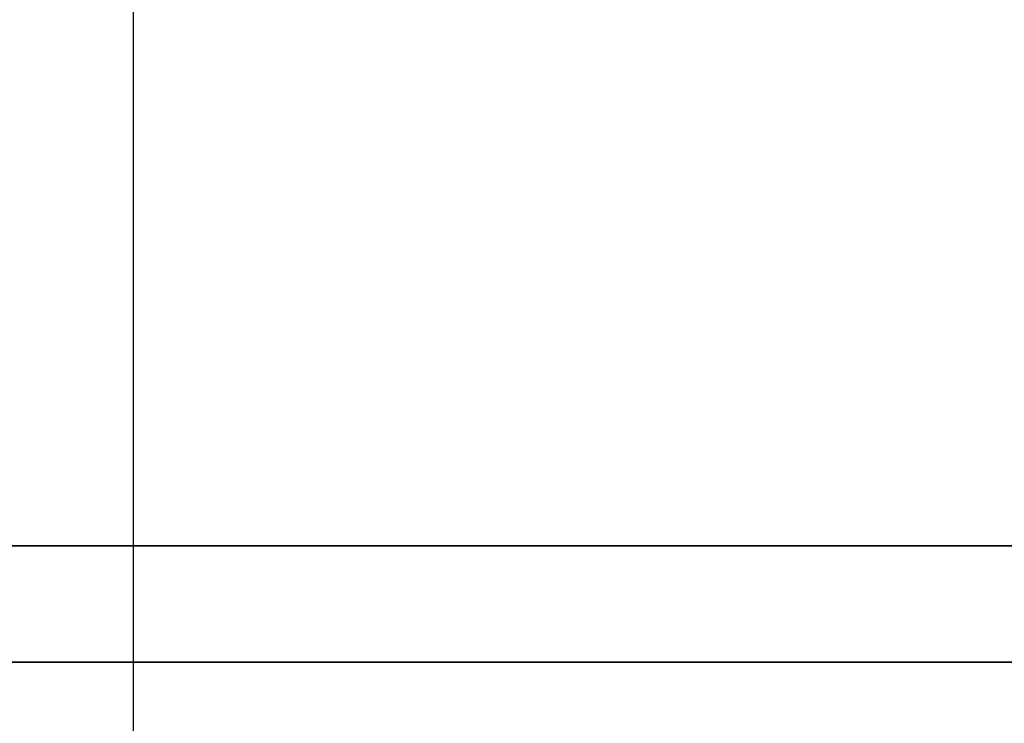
# Model space of a CAD drawing. Header units: millimetres. Extents: x -1108 to 3135, y -1596 to 860.
# Tile 260 of 649: x -799.91 to -797.97, y -219.64 to -218.26. Entities that reach past the tile are written whole.
import ezdxf

# ---------------------------------------------------------------- set-up
doc = ezdxf.new("R2010")
doc.units = ezdxf.units.MM
doc.layers.get('0').update_dxf_attribs({"linetype": 'CONTINUOUS'})
doc.layers.add('DIM', color=4, linetype='CONTINUOUS')
doc.layers.add('layer 1', color=7, linetype='CONTINUOUS')

# ---------------------------------------------------------------- blocks, each defined once
blk = doc.blocks.new('TBI MOTION logo(完整正式版)')
at = {"layer": 'layer 1', "color": 22, "lineweight": 35}
blk.add_open_spline([(75.90875, -9.47875), (75.90875, -9.47875), (75.90875, -12.28625), (75.90875, -12.28625), (75.90875, -12.28625), (75.90875, -12.28625), (75.90875, -12.47875), (75.90875, -12.47875), (75.90875, -12.47875), (75.90875, -12.47875), (75.71625, -12.47875), (75.71625, -12.47875), (75.71625, -12.47875), (75.71625, -12.47875), (-88.32875, -12.47875), (-88.32875, -12.47875), (-88.32875, -12.47875), (-88.32875, -12.47875), (-88.32875, -13.29375), (-88.32875, -13.29375), (-88.32875, -13.29375), (-88.32875, -13.29375), (82.89125, -13.29375), (82.89125, -13.29375), (82.89125, -13.29375), (82.89125, -13.29375), (75.90875, -9.47875), (75.90875, -9.47875)], degree=3, knots=[0, 0, 0, 0, 0.1428571, 0.1428571, 0.1428571, 0.1428572, 0.2857143, 0.2857143, 0.2857143, 0.2857143, 0.4285714, 0.4285714, 0.4285714, 0.4285714, 0.5714286, 0.5714286, 0.5714286, 0.5714286, 0.7142857, 0.7142857, 0.7142857, 0.7142857, 0.8571429, 0.8571429, 0.8571429, 0.8571429, 1, 1, 1, 1], dxfattribs=at)

msp = doc.modelspace()

# ---------------------------------------------------------------- linework, layer by layer
at = {"ltscale": 0.2}
msp.add_line((-799.6844, -243.7514), (-799.6844, -218.0015), dxfattribs=at)

# ---------------------------------------------------------------- block references
at = {"layer": 'DIM', "color": 7, "xscale": 0.2802190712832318, "yscale": 0.2802190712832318, "zscale": 0.2802190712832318}
msp.add_blockref('TBI MOTION logo(完整正式版)', (-805.5445, -215.7956), dxfattribs=at)

doc.saveas('drawing.dxf')
